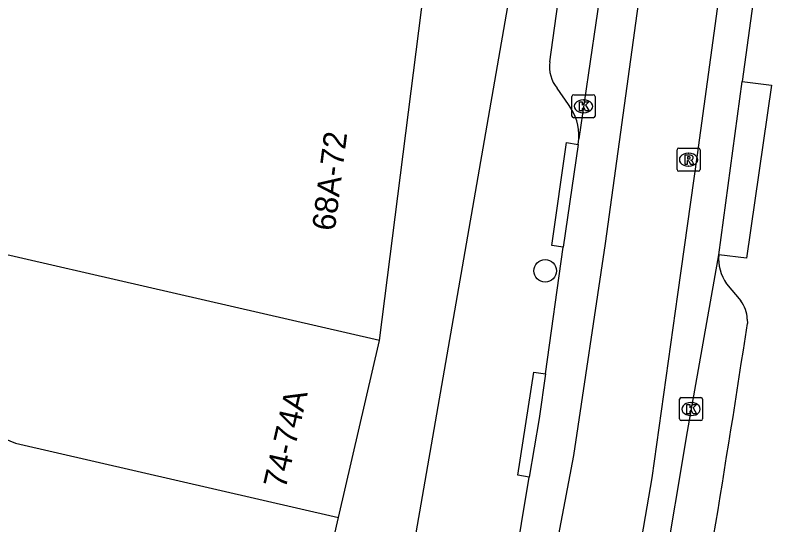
# Model space of a CAD drawing. Extents: x 160356 to 161355, y 381727 to 382845.
# Drawn here: x 160853.83 to 160886.69, y 382388.98 to 382411.12 of the extents above; entities that cross this region are included whole.
import ezdxf

# ---------------------------------------------------------------- set-up
doc = ezdxf.new("R2010")
doc.units = 0
for name, color, linetype in [('IMGEO_Boom', 7, 'Continuous'), ('IMGEO_Kolk', 7, 'Continuous'), ('IMGEO_Pand', 7, 'Continuous'), ('IMGEO_Pand_nummerreeks', 7, 'Continuous'), ('IMGEO_Rijbaan_lokaal_gesloten', 7, 'Continuous'), ('IMGEO_Rioolput', 7, 'Continuous'), ('IMGEO_Voetpad_open', 7, 'Continuous')]:
    doc.layers.add(name, color=color, linetype=linetype)

msp = doc.modelspace()

# ---------------------------------------------------------------- linework, layer by layer
at = {"layer": 'IMGEO_Boom'}
msp.add_circle((160876.853, 382400.008), 0.489, dxfattribs=at)
at = {"layer": 'IMGEO_Kolk'}
for p, q in [((160878.015, 382406.73), (160878.015, 382407.582)), ((160878.09, 382407.656), (160878.942, 382407.656)), ((160878.503, 382407.436), (160878.528, 382407.436)), ((160879.016, 382407.582), (160879.016, 382406.73)), ((160878.526, 382406.876), (160878.501, 382406.876)), ((160878.942, 382406.656), (160878.09, 382406.656)), ((160882.684, 382393.58), (160882.684, 382394.432)), ((160882.759, 382394.506), (160883.611, 382394.506)), ((160883.172, 382394.286), (160883.197, 382394.286)), ((160883.685, 382394.432), (160883.685, 382393.58)), ((160883.195, 382393.726), (160883.17, 382393.726)), ((160883.611, 382393.506), (160882.759, 382393.506))]:
    msp.add_line(p, q, dxfattribs=at)
for points in [[(160878.015, 382406.73), (160878.015, 382407.582)], [(160878.09, 382407.656), (160878.942, 382407.656)], [(160878.336, 382407.356), (160878.459, 382407.356), (160878.459, 382407.205), (160878.589, 382407.356), (160878.753, 382407.356), (160878.607, 382407.205), (160878.76, 382406.956), (160878.608, 382406.956), (160878.523, 382407.12), (160878.459, 382407.053), (160878.459, 382406.956), (160878.336, 382406.956), (160878.336, 382407.356)], [(160879.016, 382407.582), (160879.016, 382406.73)], [(160878.942, 382406.656), (160878.09, 382406.656)], [(160882.684, 382393.58), (160882.684, 382394.432)], [(160882.759, 382394.506), (160883.611, 382394.506)], [(160883.005, 382394.206), (160883.128, 382394.206), (160883.128, 382394.055), (160883.258, 382394.206), (160883.422, 382394.206), (160883.276, 382394.055), (160883.429, 382393.806), (160883.277, 382393.806), (160883.192, 382393.97), (160883.128, 382393.903), (160883.128, 382393.806), (160883.005, 382393.806), (160883.005, 382394.206)], [(160883.685, 382394.432), (160883.685, 382393.58)], [(160883.611, 382393.506), (160882.759, 382393.506)]]:
    msp.add_lwpolyline(points, dxfattribs=at)
for centre, start, end in [((160878.092, 382407.58), 91.552, 178.448), ((160878.092, 382407.58), 91.552, 178.448), ((160878.94, 382407.58), 1.552, 88.448), ((160878.94, 382407.58), 1.552, 88.448), ((160878.092, 382406.732), 181.552, 268.448), ((160878.092, 382406.732), 181.552, 268.448), ((160878.94, 382406.732), 271.552, 358.448), ((160878.94, 382406.732), 271.552, 358.448), ((160882.761, 382394.43), 91.552, 178.448), ((160882.761, 382394.43), 91.552, 178.448), ((160883.609, 382394.43), 1.552, 88.448), ((160883.609, 382394.43), 1.552, 88.448), ((160882.761, 382393.582), 181.552, 268.448), ((160882.761, 382393.582), 181.552, 268.448), ((160883.609, 382393.582), 271.552, 358.448), ((160883.609, 382393.582), 271.552, 358.448)]:
    msp.add_arc(centre, 0.0765, start, end, dxfattribs=at)
for centre, major_axis, ratio, start_param, end_param in [((160878.502, 382407.156), (-0.387, 0.002), 0.722429, 4.712389, 7.853982), ((160878.527, 382407.156), (-0.39, 0.002), 0.717154, 1.570796, 4.712389), ((160883.171, 382394.006), (-0.387, 0.002), 0.722429, 4.712389, 7.853982), ((160883.196, 382394.006), (-0.39, 0.002), 0.717154, 1.570796, 4.712389)]:
    msp.add_ellipse(centre, major_axis=major_axis, ratio=ratio, start_param=start_param, end_param=end_param, dxfattribs=at)
at = {"layer": 'IMGEO_Pand'}
for points in [[(160869.655, 382396.98), (160871.595, 382412.277)], [(160869.655, 382396.98), (160842.823, 382403.154)], [(160840.51, 382398.208), (160840.441, 382398.06), (160853.85, 382392.531), (160867.882, 382389.295)], [(160867.882, 382389.295), (160869.655, 382396.98)], [(160866.575, 382383.629), (160867.882, 382389.295)]]:
    msp.add_lwpolyline(points, dxfattribs=at)
at = {"layer": 'IMGEO_Rijbaan_lokaal_gesloten'}
for points in [[(160908.748, 382586.303), (160907.994, 382582.53), (160905.633, 382566.169), (160902.092, 382536.989), (160901.158, 382529.153), (160899.617, 382517.022), (160897.813, 382502.989), (160895.895, 382489.251), (160892.108, 382463.874), (160890.141, 382451.415), (160889.059, 382444.497), (160885.584, 382420.595), (160883.453, 382405.054), (160882.6, 382398.989), (160881.485, 382391.022), (160880.076, 382382.874), (160879.223, 382378.677), (160878.01, 382373.759), (160876.305, 382367.268), (160874.812, 382362.252)], [(160871.549, 382363.225), (160872.864, 382367.516), (160875.093, 382376.203), (160878.093, 382391.995), (160879.468, 382401.203), (160881.177, 382413.62), (160883.781, 382431.953), (160885.906, 382445.891), (160887.065, 382452.22)], [(160888.323, 382429.899), (160888.221, 382429.209), (160887.753, 382425.309), (160885.402, 382408.232)], [(160881.647, 382428.757), (160881.202, 382425.818), (160880.898, 382423.426), (160880.13, 382418.151), (160879.045, 382410.779), (160878.312, 382405.748)], [(160884.389, 382400.707), (160885.402, 382408.232)], [(160878.277, 382405.504), (160878.312, 382405.748)], [(160878.277, 382405.504), (160877.814, 382402.326), (160877.633, 382401.041)], [(160876.858, 382395.532), (160877.633, 382401.041)], [(160876.154, 382361.855), (160878.135, 382368.511), (160880.919, 382380.402), (160883.026, 382393.026), (160884.389, 382400.707)], [(160876.858, 382395.532), (160876.585, 382393.594), (160876.163, 382391.049)], [(160873.06, 382374.355), (160874.712, 382382.293), (160875.148, 382384.925), (160876.163, 382391.049)]]:
    msp.add_lwpolyline(points, dxfattribs=at)
at = {"layer": 'IMGEO_Rioolput'}
for p, q in [((160882.577, 382404.412), (160882.577, 382405.264)), ((160882.652, 382405.338), (160883.504, 382405.338)), ((160883.065, 382405.118), (160883.09, 382405.118)), ((160883.578, 382405.264), (160883.578, 382404.412)), ((160883.088, 382404.558), (160883.063, 382404.558)), ((160883.504, 382404.338), (160882.652, 382404.338))]:
    msp.add_line(p, q, dxfattribs=at)
for points in [[(160882.577, 382404.412), (160882.577, 382405.264)], [(160882.652, 382405.338), (160883.504, 382405.338)], [(160883.578, 382405.264), (160883.578, 382404.412)], [(160883.166, 382405.036), (160882.914, 382405.038), (160882.914, 382404.638)], [(160882.914, 382404.638), (160883.038, 382404.638), (160883.038, 382404.8), (160883.049, 382404.8)], [(160883.092, 382404.957), (160883.038, 382404.957), (160883.038, 382404.876)], [(160883.038, 382404.876), (160883.09, 382404.876)], [(160883.096, 382404.771), (160883.167, 382404.638), (160883.307, 382404.638), (160883.242, 382404.764)], [(160883.504, 382404.338), (160882.652, 382404.338)]]:
    msp.add_lwpolyline(points, dxfattribs=at)
for centre, radius, start, end in [((160882.654, 382405.262), 0.0765, 91.552, 178.448), ((160882.654, 382405.262), 0.0765, 91.552, 178.448), ((160883.502, 382405.262), 0.0765, 1.552, 88.448), ((160883.502, 382405.262), 0.0765, 1.552, 88.448), ((160883.048, 382404.747), 0.0533, 26.0293, 88.6989), ((160883.074, 382405.065), 0.19, 274.7715, 282.9687), ((160883.098, 382404.861), 0.0964, 77.0061, 93.1865), ((160883.112, 382404.918), 0.0378, 276.6634, 79.6772), ((160883.165, 382404.926), 0.109, 350.3612, 89.416), ((160883.163, 382404.926), 0.112, 277.5842, 350.9817), ((160883.147, 382404.711), 0.108, 29.5134, 73.7905), ((160882.654, 382404.414), 0.0765, 181.552, 268.448), ((160882.654, 382404.414), 0.0765, 181.552, 268.448), ((160883.502, 382404.414), 0.0765, 271.552, 358.448), ((160883.502, 382404.414), 0.0765, 271.552, 358.448)]:
    msp.add_arc(centre, radius, start, end, dxfattribs=at)
for centre, major_axis, ratio, start_param, end_param in [((160883.064, 382404.838), (-0.387, 0.002), 0.722429, 4.712389, 7.853982), ((160883.089, 382404.838), (-0.39, 0.002), 0.717154, 1.570796, 4.712389)]:
    msp.add_ellipse(centre, major_axis=major_axis, ratio=ratio, start_param=start_param, end_param=end_param, dxfattribs=at)
at = {"layer": 'IMGEO_Voetpad_open'}
for points in [[(160875.211, 382411.49), (160870.226, 382382.815)], [(160877.055, 382409.091), (160877.395, 382411.585)], [(160885.402, 382408.232), (160886.686, 382408.076), (160885.595, 382400.556), (160884.389, 382400.707)], [(160877.857, 382407.231), (160877.369, 382407.938)], [(160877.633, 382401.041), (160877.139, 382401.115), (160877.783, 382405.578), (160878.277, 382405.504)], [(160884.727, 382399.448), (160885.353, 382398.704)], [(160885.626, 382397.917), (160885.633, 382397.726)], [(160876.163, 382391.049), (160875.67, 382391.129), (160876.365, 382395.612), (160876.858, 382395.532)]]:
    msp.add_lwpolyline(points, dxfattribs=at)
for centre, radius, start, end in [((160878.526, 382408.872), 1.487, 171.5487, 218.9195), ((160876.137, 382405.892), 2.18, 356.2113, 37.9018), ((160886.232, 382400.527), 1.851, 174.4143, 215.641), ((160884.197, 382397.862), 1.43, 2.2007, 36.0612), ((160242.151, 382494.956), 650.786, 349.758294, 351.407572)]:
    msp.add_arc(centre, radius, start, end, dxfattribs=at)

# ---------------------------------------------------------------- texts
at = {"layer": 'IMGEO_Pand_nummerreeks'}
for s, rotation, p in [('68A-72', 82.7722, (160867.715, 382401.712)), ('74-74A', 77.0087, (160865.576, 382390.509))]:
    msp.add_text(s, height=1, rotation=rotation, dxfattribs=at).set_placement(p)

doc.saveas('drawing.dxf')
